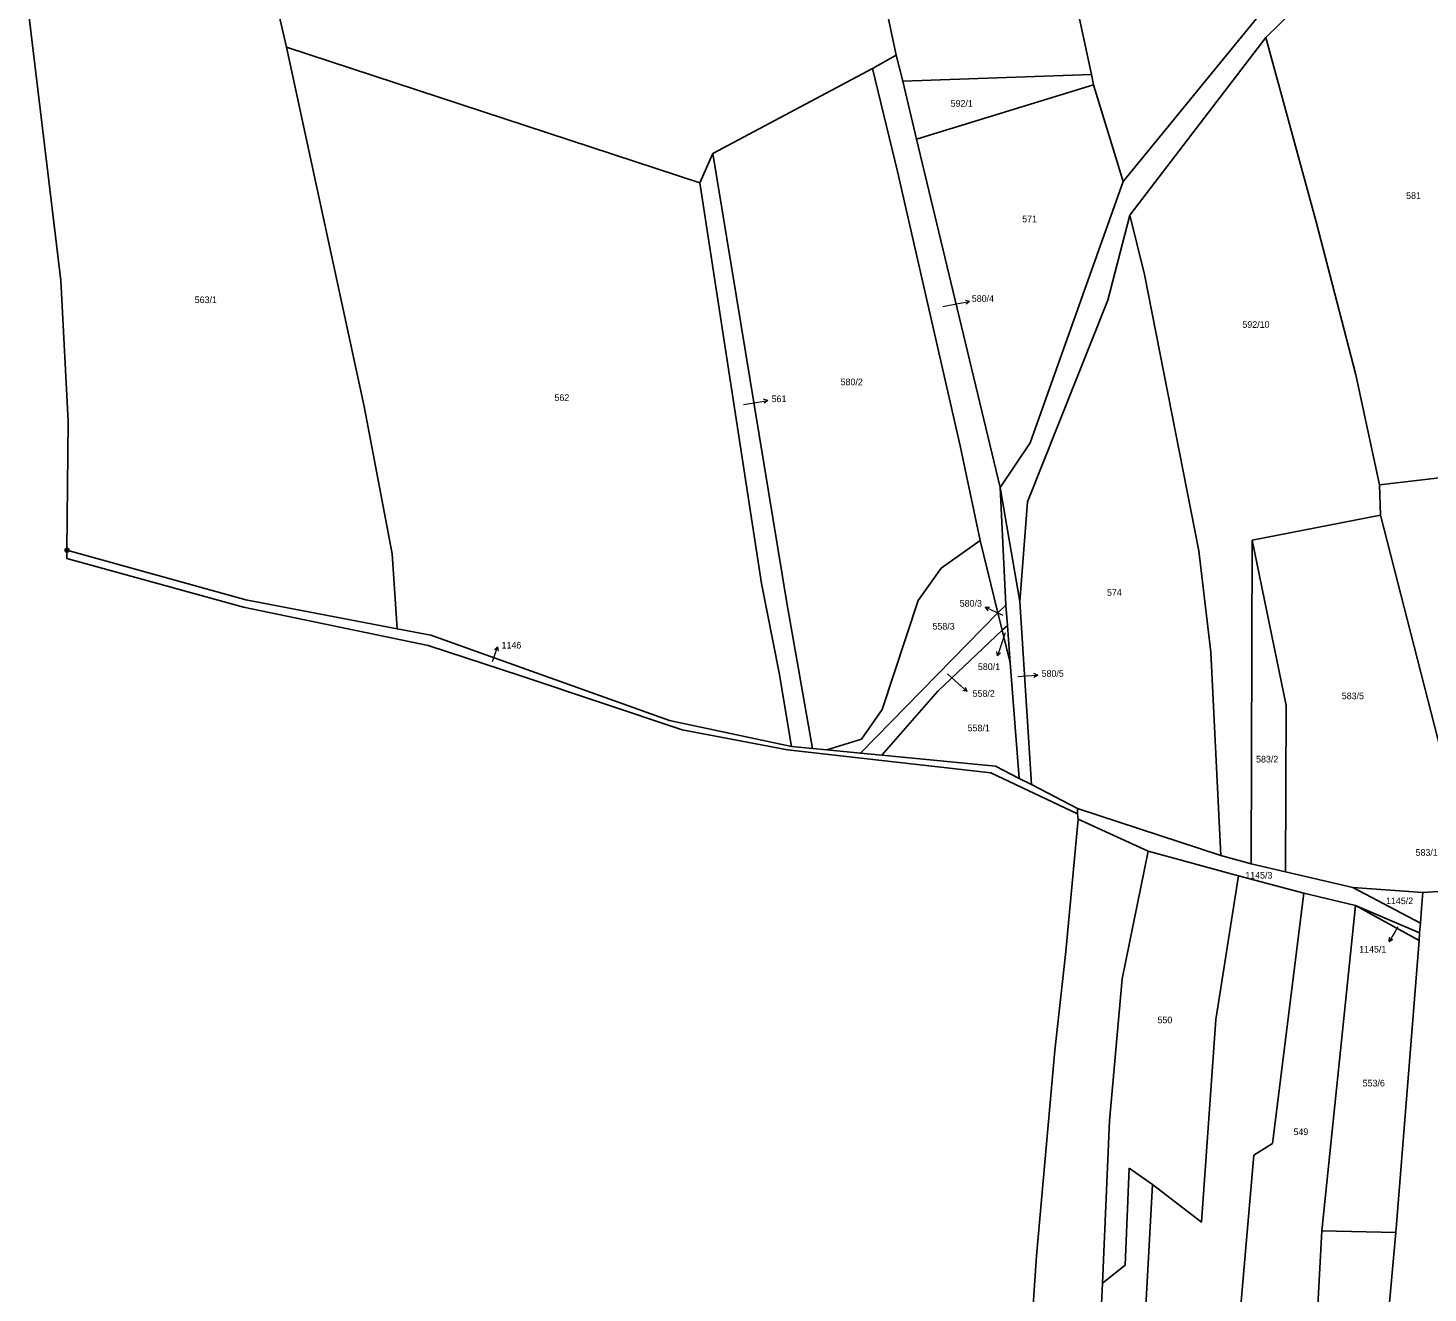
# Model space of a CAD drawing. Extents: x -765428 to -762163, y -1107632 to -1104975.
# Drawn here: x -765409.9 to -765051, y -1105836.4 to -1105512.2 of the extents above; entities that cross this region are included whole.
import ezdxf
from ezdxf.enums import TextEntityAlignment as Align

# ---------------------------------------------------------------- set-up
doc = ezdxf.new("R2010")
doc.units = 0
doc.header["$LTSCALE"] = 0.68
for name, color, linetype, lineweight in [('1', 7, 'Continuous', 25), ('7', 7, 'Continuous', 13), ('8', 7, 'Continuous', 25)]:
    doc.layers.add(name, color=color, linetype=linetype, lineweight=lineweight)
doc.layers.add('2', color=7, linetype='Continuous')

msp = doc.modelspace()

# ---------------------------------------------------------------- linework, layer by layer
at = {"layer": '1'}
for p, q in [((-765205.8, -1105431.55), (-765187.33, -1105519.18)), ((-765137.28, -1105524.12), (-765154, -1105444.71)), ((-765067.45, -1105490.03), (-765092.55, -1105514.63)), ((-765349.1, -1105493.39), (-765343.62, -1105517.08)), ((-765401.49, -1105576.88), (-765409.9, -1105507.33)), ((-765129.16, -1105551.5), (-765094.97, -1105509.72)), ((-765323.73, -1105609.2), (-765343.62, -1105517.08)), ((-765127.38, -1105560.12), (-765092.55, -1105514.63)), ((-765092.55, -1105514.63), (-765079.62, -1105561.83)), ((-765187.33, -1105519.18), (-765193.36, -1105522.53)), ((-765185.65, -1105525.81), (-765187.33, -1105519.18)), ((-765193.36, -1105522.53), (-765234.29, -1105544.35)), ((-765186.96, -1105549), (-765193.36, -1105522.53)), ((-765137.28, -1105524.12), (-765185.65, -1105525.81)), ((-765137.28, -1105524.12), (-765136.72, -1105526.74)), ((-765182.1, -1105540.65), (-765185.65, -1105525.81)), ((-765136.72, -1105526.74), (-765182.1, -1105540.65)), ((-765136.72, -1105526.74), (-765129.16, -1105551.5)), ((-765160.62, -1105629.93), (-765182.1, -1105540.65)), ((-765237.68, -1105551.89), (-765234.29, -1105544.35)), ((-765234.29, -1105544.35), (-765215.24, -1105660.06)), ((-765170.88, -1105619.26), (-765186.96, -1105549)), ((-765129.16, -1105551.5), (-765152.95, -1105618.52)), ((-765127.38, -1105560.12), (-765133.1, -1105581.98)), ((-765123.62, -1105575.4), (-765127.38, -1105560.12)), ((-765079.62, -1105561.83), (-765069.45, -1105601.04)), ((-765399.64, -1105612.95), (-765401.49, -1105576.88)), ((-765109.72, -1105646.22), (-765123.62, -1105575.4)), ((-765133.1, -1105581.98), (-765153.67, -1105633.66)), ((-765069.45, -1105601.04), (-765063.41, -1105629.25)), ((-765316.57, -1105646.97), (-765323.73, -1105609.2)), ((-765399.91, -1105646.02), (-765399.64, -1105612.95)), ((-765165.81, -1105643.55), (-765170.88, -1105619.26)), ((-765152.95, -1105618.52), (-765160.62, -1105629.93)), ((-765063.41, -1105629.25), (-765013.35, -1105623.43)), ((-765155.59, -1105659.16), (-765160.62, -1105629.93)), ((-765159.21, -1105660.14), (-765160.62, -1105629.93)), ((-765063.12, -1105637.02), (-765063.41, -1105629.25)), ((-765153.67, -1105633.66), (-765155.59, -1105659.16)), ((-765096.07, -1105643.5), (-765063.12, -1105637.02)), ((-765063.12, -1105637.02), (-765043.25, -1105714.76)), ((-765399.93, -1105648.18), (-765399.91, -1105646.02)), ((-765399.91, -1105646.02), (-765354.05, -1105658.73)), ((-765175.8, -1105650.62), (-765165.81, -1105643.55)), ((-765165.81, -1105643.55), (-765161.22, -1105662.12)), ((-765106.64, -1105672.15), (-765109.72, -1105646.22)), ((-765096.07, -1105643.5), (-765096.35, -1105726.41)), ((-765096.07, -1105643.5), (-765087.38, -1105685.85)), ((-765399.93, -1105648.18), (-765354.63, -1105660.6)), ((-765316.57, -1105646.97), (-765315.27, -1105666.16)), ((-765181.71, -1105658.91), (-765175.8, -1105650.62)), ((-765221.85, -1105654.55), (-765217.35, -1105677.43)), ((-765354.63, -1105660.6), (-765307.28, -1105670.42)), ((-765354.05, -1105658.73), (-765315.27, -1105666.16)), ((-765215.24, -1105660.06), (-765208.8, -1105696.83)), ((-765181.71, -1105658.91), (-765190.95, -1105686.85)), ((-765159.21, -1105660.14), (-765161.22, -1105662.12)), ((-765158.82, -1105665.34), (-765159.21, -1105660.14)), ((-765155.59, -1105659.16), (-765152.63, -1105706.12)), ((-765161.22, -1105662.12), (-765196.45, -1105698.04)), ((-765161.22, -1105662.12), (-765160.12, -1105666.57)), ((-765315.27, -1105666.16), (-765306.64, -1105667.8)), ((-765306.64, -1105667.8), (-765245.43, -1105689.67)), ((-765160.12, -1105666.57), (-765176.61, -1105682.16)), ((-765158.82, -1105665.34), (-765160.12, -1105666.57)), ((-765160.12, -1105666.57), (-765158.11, -1105674.89)), ((-765158.11, -1105674.89), (-765158.82, -1105665.34)), ((-765307.28, -1105670.42), (-765283.54, -1105678.25)), ((-765158.11, -1105674.89), (-765155.76, -1105704.55)), ((-765104.07, -1105724.29), (-765106.64, -1105672.15)), ((-765283.54, -1105678.25), (-765242.17, -1105692.12)), ((-765217.35, -1105677.43), (-765214.16, -1105696.33)), ((-765176.61, -1105682.16), (-765191.03, -1105698.57)), ((-765087.38, -1105685.85), (-765087.5, -1105728.47)), ((-765245.43, -1105689.67), (-765214.16, -1105696.33)), ((-765190.95, -1105686.85), (-765196.2, -1105694.48)), ((-765242.17, -1105692.12), (-765215.16, -1105697.21)), ((-765214.16, -1105696.33), (-765208.8, -1105696.83)), ((-765208.8, -1105696.83), (-765205.13, -1105697.19)), ((-765196.2, -1105694.48), (-765205.13, -1105697.19)), ((-765215.16, -1105697.21), (-765163.09, -1105703.13)), ((-765205.13, -1105697.19), (-765196.45, -1105698.04)), ((-765196.45, -1105698.04), (-765191.03, -1105698.57)), ((-765191.03, -1105698.57), (-765161.86, -1105701.42)), ((-765163.09, -1105703.13), (-765140.84, -1105713.61)), ((-765161.86, -1105701.42), (-765155.76, -1105704.55)), ((-765155.76, -1105704.55), (-765152.63, -1105706.12)), ((-765152.63, -1105706.12), (-765140.81, -1105712.22)), ((-765140.84, -1105713.61), (-765140.81, -1105712.22)), ((-765140.84, -1105713.61), (-765140.69, -1105715.01)), ((-765140.81, -1105712.22), (-765104.07, -1105724.29)), ((-765143.81, -1105748.9), (-765140.69, -1105715.01)), ((-765140.69, -1105715.01), (-765122.69, -1105723.16)), ((-765129.35, -1105755.89), (-765122.69, -1105723.16)), ((-765099.57, -1105729.49), (-765122.69, -1105723.16)), ((-765104.07, -1105724.29), (-765096.35, -1105726.41)), ((-765096.35, -1105726.41), (-765087.5, -1105728.47)), ((-765087.5, -1105728.47), (-765070.24, -1105732.49)), ((-765105.34, -1105766.34), (-765099.57, -1105729.49)), ((-765082.8, -1105733.96), (-765099.57, -1105729.49)), ((-765070.24, -1105732.49), (-765052.29, -1105733.74)), ((-765052.92, -1105741.6), (-765070.24, -1105732.49)), ((-765090.87, -1105798.13), (-765082.8, -1105733.96)), ((-765069.6, -1105737.14), (-765082.8, -1105733.96)), ((-765052.62, -1105737.84), (-765052.29, -1105733.74)), ((-765052.29, -1105733.74), (-765040.85, -1105733.08)), ((-765078.16, -1105820.52), (-765069.6, -1105737.14)), ((-765069.6, -1105737.14), (-765053.12, -1105744.14)), ((-765053.28, -1105746.12), (-765069.6, -1105737.14)), ((-765052.92, -1105741.6), (-765052.62, -1105737.84)), ((-765053.12, -1105744.14), (-765052.92, -1105741.6)), ((-765059.2, -1105820.9), (-765053.28, -1105746.12)), ((-765053.28, -1105746.12), (-765053.12, -1105744.14)), ((-765146.67, -1105774.32), (-765143.81, -1105748.9)), ((-765132.6, -1105792.33), (-765129.35, -1105755.89)), ((-765109.08, -1105818.28), (-765105.34, -1105766.34)), ((-765151.31, -1105826.93), (-765146.67, -1105774.32)), ((-765134.43, -1105833.9), (-765132.6, -1105792.33)), ((-765095.63, -1105801.09), (-765090.87, -1105798.13)), ((-765128.65, -1105829.34), (-765127.55, -1105804.46)), ((-765127.55, -1105804.46), (-765121.63, -1105808.64)), ((-765099.07, -1105840.6), (-765095.63, -1105801.09)), ((-765124.66, -1105864.2), (-765121.63, -1105808.64)), ((-765121.63, -1105808.64), (-765109.08, -1105818.28)), ((-765079.49, -1105844.45), (-765078.16, -1105820.52)), ((-765078.16, -1105820.52), (-765059.2, -1105820.9)), ((-765061.76, -1105848.49), (-765059.2, -1105820.9)), ((-765158.19, -1105924.2), (-765151.31, -1105826.93)), ((-765134.43, -1105833.9), (-765128.65, -1105829.34)), ((-765135.57, -1105856.71), (-765134.43, -1105833.9))]:
    msp.add_line(p, q, dxfattribs=at)
msp.add_lwpolyline([(-765343.62, -1105517.08), (-765237.68, -1105551.89), (-765221.85, -1105654.55)], dxfattribs=at)
at = {"layer": '7'}
for p, q in [((-765168.505, -1105582.309), (-765169.578, -1105581.99)), ((-765220.246, -1105607.671), (-765221.313, -1105607.333)), ((-765164.542, -1105660.669), (-765163.83, -1105661.534)), ((-765289.513, -1105670.803), (-765290.312, -1105671.586)), ((-765161.337, -1105673.124), (-765160.552, -1105672.326)), ((-765151.033, -1105678.093), (-765152.059, -1105677.645)), ((-765169.14, -1105682.268), (-765169.549, -1105681.226)), ((-765060.926, -1105746.352), (-765059.981, -1105745.752))]:
    msp.add_line(p, q, dxfattribs=at)
for points in [[(-765175.36, -1105583.54), (-765171.46, -1105582.83), (-765168.505, -1105582.309), (-765169.404, -1105582.976)], [(-765226.47, -1105608.68), (-765223.21, -1105608.14), (-765220.246, -1105607.671), (-765221.157, -1105608.322)], [(-765159.85, -1105662.75), (-765161.8, -1105661.89), (-765164.542, -1105660.669), (-765163.423, -1105660.619)], [(-765159.39, -1105667.21), (-765160.41, -1105670.27), (-765161.337, -1105673.124), (-765161.504, -1105672.017)], [(-765290.81, -1105674.55), (-765290.49, -1105673.64), (-765289.513, -1105670.803), (-765289.366, -1105671.912)], [(-765174.15, -1105677.72), (-765171.37, -1105680.26), (-765169.14, -1105682.268), (-765170.219, -1105681.97)], [(-765156.14, -1105678.37), (-765154.03, -1105678.25), (-765151.033, -1105678.093), (-765152.007, -1105678.645)], [(-765058.67, -1105742.61), (-765059.38, -1105743.78), (-765060.926, -1105746.352), (-765060.839, -1105745.236)]]:
    msp.add_lwpolyline(points, dxfattribs=at)
at = {"layer": '8'}
for radius in [0.5, 0.0303]:
    msp.add_circle((-765399.91, -1105646.0199), radius, dxfattribs=at)

# ---------------------------------------------------------------- texts
at = {"layer": '2'}
for s, p in [('592/1', (-765170.52, -1105532.355)), ('581', (-765054.689, -1105555.985)), ('571', (-765153.119, -1105561.965)), ('563/1', (-765364.31, -1105582.695)), ('592/10', (-765095.08, -1105589.035)), ('562', (-765273.029, -1105607.765)), ('574', (-765131.379, -1105657.705)), ('558/3', (-765175.17, -1105666.385)), ('583/5', (-765070.24, -1105684.235)), ('558/1', (-765166.16, -1105692.475)), ('583/2', (-765092.21, -1105700.445)), ('1145/3', (-765094.34, -1105730.205)), ('1145/2', (-765058.26, -1105736.765)), ('550', (-765118.429, -1105767.295)), ('553/6', (-765064.88, -1105783.495)), ('549', (-765083.569, -1105795.965))]:
    msp.add_text(s, height=1.7, dxfattribs=at).set_placement(p, align=Align.CENTER)
for s, p in [('580/4', (-765167.93, -1105582.365)), ('580/2', (-765201.56, -1105603.745)), ('561', (-765219.25, -1105608.075)), ('1146', (-765288.49, -1105671.235)), ('580/5', (-765150.04, -1105678.495)), ('558/2', (-765167.74, -1105683.615))]:
    msp.add_text(s, height=1.7, dxfattribs=at).set_placement(p)
for s, p in [('580/3', (-765165.34, -1105660.505)), ('580/1', (-765160.68, -1105676.745)), ('583/1', (-765048.48, -1105724.365)), ('1145/1', (-765061.659, -1105749.175))]:
    msp.add_text(s, height=1.7, dxfattribs=at).set_placement(p, align=Align.RIGHT)

doc.saveas('drawing.dxf')
